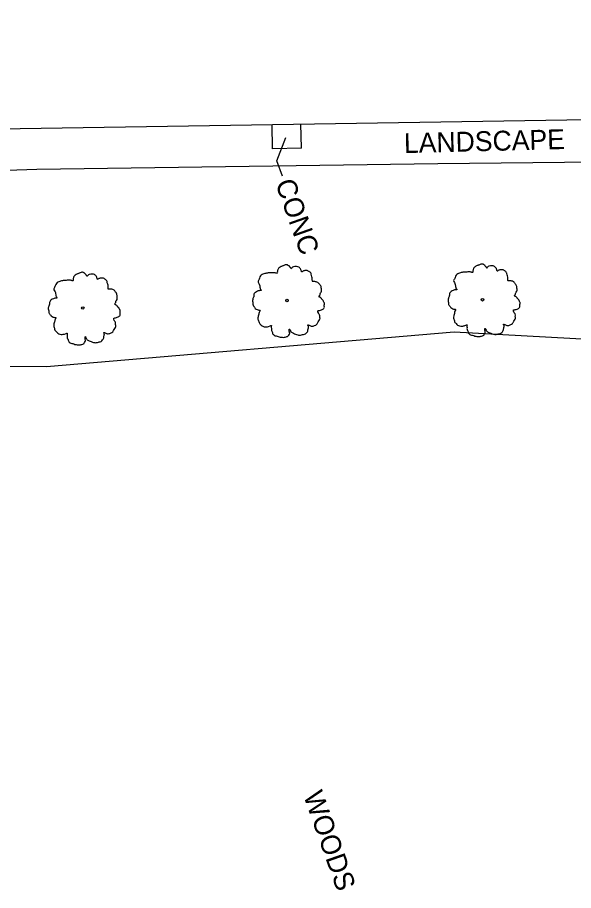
# Model space of a CAD drawing. Extents: x 2004847 to 2009016, y 1134161 to 1140101.
# Drawn here: x 2006567.2 to 2006679.1, y 1137255 to 1137430.7 of the extents above; entities that cross this region are included whole.
import ezdxf

# ---------------------------------------------------------------- set-up
doc = ezdxf.new("R2010")
doc.units = 0
for name, color, linetype in [('RD_EX_Bldg', 7, 'Continuous'), ('RD_EX_Conc', 7, 'Continuous'), ('RD_EX_VEG', 7, 'Continuous'), ('RD_Sketch3', 7, 'Continuous')]:
    doc.layers.add(name, color=color, linetype=linetype)

msp = doc.modelspace()

# ---------------------------------------------------------------- linework, layer by layer
at = {"layer": 'RD_EX_Bldg'}
msp.add_lwpolyline([(2006371.89, 1137715.52), (2006377.36, 1137405.37), (2007270.04, 1137419.53), (2007268.52, 1137729.51), (2007210.95, 1137728.61)], dxfattribs=at)
at = {"layer": 'RD_EX_Conc'}
for p, q in [((2006618.6, 1137404.26), (2006618.5, 1137409.2)), ((2006624.39, 1137404.38), (2006624.29, 1137409.29)), ((2006624.39, 1137404.38), (2006618.6, 1137404.26))]:
    msp.add_line(p, q, dxfattribs=at)
at = {"layer": 'RD_EX_VEG'}
for points in [[(2007282.5, 1137416.98), (2007281.09, 1137410.1), (2007242.65, 1137408.85), (2007161.61, 1137408.11), (2007074.33, 1137407.29), (2006993.94, 1137406.09), (2006904.98, 1137405.1), (2006825.9, 1137403.95), (2006734.64, 1137402.12), (2006651.81, 1137401.28), (2006571.17, 1137400.1), (2006488.04, 1137397.36), (2006412.6, 1137397.32), (2006371.03, 1137398.69)], [(2006737.12, 1137362.87), (2006655.14, 1137367.42), (2006573.07, 1137360.44), (2006492.05, 1137361.03), (2006418.07, 1137357.44), (2006340.96, 1137360.31)]]:
    msp.add_lwpolyline(points, dxfattribs=at)
for centre, radius in [((2006621.47, 1137373.76), 0.25), ((2006621.46, 1137373.74), 0.0001), ((2006660.83, 1137373.91), 0.25), ((2006660.81, 1137373.89), 0.0001), ((2006580.39, 1137372.24), 0.25), ((2006580.37, 1137372.22), 0.0001)]:
    msp.add_circle(centre, radius, dxfattribs=at)
for points in [[(2006621.6, 1137380.92), (2006621.3, 1137380.95), (2006620.98, 1137380.85), (2006620.73, 1137380.75), (2006620.5, 1137380.67), (2006620.28, 1137380.57), (2006619.98, 1137380.4), (2006619.75, 1137380.2), (2006619.63, 1137379.95), (2006619.58, 1137379.72), (2006619.53, 1137379.45), (2006619.53, 1137379.27), (2006619.4, 1137379.25), (2006619.25, 1137379.27), (2006619, 1137379.35), (2006618.75, 1137379.35), (2006618.5, 1137379.35), (2006618.15, 1137379.32), (2006617.8, 1137379.32), (2006617.53, 1137379.27), (2006617.2, 1137379.22), (2006616.83, 1137379.1), (2006616.48, 1137378.97), (2006616.18, 1137378.72), (2006615.93, 1137378.25), (2006615.81, 1137377.9), (2006615.66, 1137377.65), (2006615.81, 1137377.2), (2006615.98, 1137376.85), (2006616.01, 1137376.65), (2006616.08, 1137376.22), (2006616.18, 1137376), (2006616.31, 1137375.8), (2006616.23, 1137375.77), (2006615.86, 1137375.72), (2006615.56, 1137375.62), (2006615.13, 1137375.4), (2006614.91, 1137375.17), (2006614.81, 1137374.85), (2006614.78, 1137374.5), (2006614.68, 1137374.3), (2006614.61, 1137374.03), (2006614.58, 1137373.95), (2006614.53, 1137373.63), (2006614.63, 1137373.18), (2006614.66, 1137372.83), (2006614.78, 1137372.6), (2006614.93, 1137372.43), (2006615.11, 1137372.18), (2006615.51, 1137371.95), (2006615.83, 1137371.85), (2006616.03, 1137371.83), (2006615.86, 1137371.33), (2006615.81, 1137370.98), (2006615.68, 1137370.58), (2006615.68, 1137370.5), (2006615.63, 1137370.03), (2006615.78, 1137369.7), (2006615.86, 1137369.33), (2006616.03, 1137369.1), (2006616.31, 1137368.8), (2006616.63, 1137368.58), (2006617.13, 1137368.45), (2006617.53, 1137368.48), (2006618.1, 1137368.65), (2006618.35, 1137368.73), (2006618.33, 1137368.55), (2006618.35, 1137368.18), (2006618.35, 1137367.75), (2006618.5, 1137367.43), (2006618.6, 1137367.15), (2006618.75, 1137366.9), (2006619.08, 1137366.68), (2006619.48, 1137366.6), (2006619.9, 1137366.45), (2006620.35, 1137366.38), (2006620.85, 1137366.35), (2006621.45, 1137366.5), (2006621.73, 1137366.63), (2006621.83, 1137366.8), (2006622.03, 1137367.18), (2006621.98, 1137367.4), (2006622, 1137368), (2006622.1, 1137367.83), (2006622.28, 1137367.48), (2006622.78, 1137367.18), (2006623.18, 1137367), (2006623.65, 1137366.85), (2006623.95, 1137366.78), (2006624.43, 1137366.85), (2006624.8, 1137366.93), (2006625.18, 1137367.05), (2006625.48, 1137367.33), (2006625.65, 1137367.6), (2006625.7, 1137367.88), (2006625.78, 1137368.25), (2006625.83, 1137368.43)], [(2006625.83, 1137368.43), (2006625.75, 1137368.6), (2006625.7, 1137368.85), (2006625.78, 1137368.83), (2006625.95, 1137368.78), (2006626.23, 1137368.65), (2006626.45, 1137368.58), (2006626.78, 1137368.6), (2006627.05, 1137368.7), (2006627.5, 1137368.98), (2006627.78, 1137369.45), (2006628.05, 1137369.85), (2006628.13, 1137370.18), (2006628.08, 1137370.4), (2006628.05, 1137370.9), (2006627.85, 1137371.15), (2006627.8, 1137371.28), (2006627.7, 1137371.68), (2006627.78, 1137371.73), (2006628.05, 1137371.78), (2006628.42, 1137371.9), (2006628.7, 1137372.03), (2006628.92, 1137372.2), (2006629, 1137372.43), (2006628.97, 1137372.83), (2006629.02, 1137373.23), (2006628.95, 1137373.38), (2006628.85, 1137373.53), (2006628.77, 1137373.73), (2006628.62, 1137373.88), (2006628.52, 1137374.03), (2006628.42, 1137374.13), (2006628.3, 1137374.28), (2006628.13, 1137374.4), (2006627.98, 1137374.45), (2006627.93, 1137374.6), (2006628.08, 1137374.8), (2006628.13, 1137374.9), (2006628.15, 1137375.12), (2006628.38, 1137375.47), (2006628.42, 1137375.87), (2006628.38, 1137376.3), (2006628.33, 1137376.57), (2006628.18, 1137376.85), (2006627.98, 1137377.1), (2006627.85, 1137377.27), (2006627.68, 1137377.4), (2006627.35, 1137377.52), (2006627.1, 1137377.57), (2006626.75, 1137377.57), (2006626.55, 1137377.62), (2006626.58, 1137377.67), (2006626.58, 1137377.82), (2006626.58, 1137378.1), (2006626.5, 1137378.55), (2006626.35, 1137379.05), (2006626.35, 1137379.07), (2006626.25, 1137379.32), (2006626.03, 1137379.52), (2006625.85, 1137379.62), (2006625.65, 1137379.75), (2006625.4, 1137379.77), (2006625.1, 1137379.77), (2006624.83, 1137379.72), (2006624.63, 1137379.62), (2006624.45, 1137379.5), (2006624.38, 1137379.65), (2006624.28, 1137379.95), (2006624.23, 1137380.1), (2006624.08, 1137380.27), (2006623.85, 1137380.47), (2006623.4, 1137380.6), (2006622.78, 1137380.52), (2006622.48, 1137380.32), (2006622.33, 1137380.15), (2006622.28, 1137380.27), (2006622.08, 1137380.47), (2006621.98, 1137380.65), (2006621.8, 1137380.77), (2006621.65, 1137380.87), (2006621.55, 1137380.92)], [(2006660.96, 1137381.08), (2006660.66, 1137381.1), (2006660.33, 1137381), (2006660.08, 1137380.9), (2006659.86, 1137380.83), (2006659.63, 1137380.73), (2006659.33, 1137380.55), (2006659.11, 1137380.35), (2006658.98, 1137380.1), (2006658.93, 1137379.88), (2006658.88, 1137379.6), (2006658.88, 1137379.43), (2006658.76, 1137379.4), (2006658.61, 1137379.43), (2006658.36, 1137379.5), (2006658.11, 1137379.5), (2006657.86, 1137379.5), (2006657.51, 1137379.48), (2006657.16, 1137379.48), (2006656.88, 1137379.43), (2006656.56, 1137379.38), (2006656.19, 1137379.25), (2006655.84, 1137379.13), (2006655.54, 1137378.88), (2006655.29, 1137378.4), (2006655.16, 1137378.05), (2006655.01, 1137377.8), (2006655.16, 1137377.35), (2006655.34, 1137377), (2006655.36, 1137376.8), (2006655.44, 1137376.38), (2006655.54, 1137376.15), (2006655.66, 1137375.95), (2006655.59, 1137375.93), (2006655.21, 1137375.88), (2006654.91, 1137375.78), (2006654.49, 1137375.55), (2006654.26, 1137375.33), (2006654.16, 1137375), (2006654.14, 1137374.65), (2006654.04, 1137374.45), (2006653.96, 1137374.18), (2006653.94, 1137374.1), (2006653.89, 1137373.78), (2006653.99, 1137373.33), (2006654.01, 1137372.98), (2006654.14, 1137372.75), (2006654.29, 1137372.58), (2006654.46, 1137372.33), (2006654.86, 1137372.1), (2006655.19, 1137372), (2006655.39, 1137371.98), (2006655.21, 1137371.48), (2006655.16, 1137371.13), (2006655.04, 1137370.73), (2006655.04, 1137370.65), (2006654.99, 1137370.18), (2006655.14, 1137369.86), (2006655.21, 1137369.48), (2006655.39, 1137369.26), (2006655.66, 1137368.96), (2006655.99, 1137368.73), (2006656.48, 1137368.61), (2006656.88, 1137368.63), (2006657.46, 1137368.81), (2006657.71, 1137368.88), (2006657.68, 1137368.71), (2006657.71, 1137368.33), (2006657.71, 1137367.91), (2006657.86, 1137367.58), (2006657.96, 1137367.31), (2006658.11, 1137367.06), (2006658.43, 1137366.83), (2006658.83, 1137366.76), (2006659.26, 1137366.61), (2006659.71, 1137366.53), (2006660.21, 1137366.51), (2006660.81, 1137366.66), (2006661.08, 1137366.78), (2006661.18, 1137366.96), (2006661.38, 1137367.33), (2006661.33, 1137367.56), (2006661.36, 1137368.16), (2006661.46, 1137367.98), (2006661.63, 1137367.63), (2006662.13, 1137367.33), (2006662.53, 1137367.16), (2006663.01, 1137367.01), (2006663.31, 1137366.93), (2006663.78, 1137367.01), (2006664.16, 1137367.08), (2006664.53, 1137367.21), (2006664.83, 1137367.48), (2006665.01, 1137367.76), (2006665.06, 1137368.03), (2006665.13, 1137368.41), (2006665.18, 1137368.58)], [(2006665.18, 1137368.58), (2006665.11, 1137368.76), (2006665.06, 1137369.01), (2006665.13, 1137368.98), (2006665.31, 1137368.93), (2006665.58, 1137368.81), (2006665.81, 1137368.73), (2006666.13, 1137368.76), (2006666.41, 1137368.86), (2006666.86, 1137369.13), (2006667.13, 1137369.61), (2006667.41, 1137370.01), (2006667.48, 1137370.33), (2006667.43, 1137370.55), (2006667.41, 1137371.05), (2006667.21, 1137371.3), (2006667.16, 1137371.43), (2006667.06, 1137371.83), (2006667.13, 1137371.88), (2006667.41, 1137371.93), (2006667.78, 1137372.05), (2006668.05, 1137372.18), (2006668.28, 1137372.35), (2006668.35, 1137372.58), (2006668.33, 1137372.98), (2006668.38, 1137373.38), (2006668.3, 1137373.53), (2006668.2, 1137373.68), (2006668.13, 1137373.88), (2006667.98, 1137374.03), (2006667.88, 1137374.18), (2006667.78, 1137374.28), (2006667.66, 1137374.43), (2006667.48, 1137374.55), (2006667.33, 1137374.6), (2006667.28, 1137374.75), (2006667.43, 1137374.95), (2006667.48, 1137375.05), (2006667.51, 1137375.28), (2006667.73, 1137375.63), (2006667.78, 1137376.03), (2006667.73, 1137376.45), (2006667.68, 1137376.73), (2006667.53, 1137377), (2006667.33, 1137377.25), (2006667.21, 1137377.43), (2006667.03, 1137377.55), (2006666.71, 1137377.68), (2006666.46, 1137377.73), (2006666.11, 1137377.73), (2006665.91, 1137377.78), (2006665.93, 1137377.83), (2006665.93, 1137377.98), (2006665.93, 1137378.25), (2006665.86, 1137378.7), (2006665.71, 1137379.2), (2006665.71, 1137379.23), (2006665.61, 1137379.48), (2006665.38, 1137379.68), (2006665.21, 1137379.78), (2006665.01, 1137379.9), (2006664.76, 1137379.93), (2006664.46, 1137379.93), (2006664.18, 1137379.88), (2006663.98, 1137379.78), (2006663.81, 1137379.65), (2006663.73, 1137379.8), (2006663.63, 1137380.1), (2006663.58, 1137380.25), (2006663.43, 1137380.43), (2006663.21, 1137380.63), (2006662.76, 1137380.75), (2006662.13, 1137380.68), (2006661.83, 1137380.48), (2006661.68, 1137380.3), (2006661.63, 1137380.43), (2006661.43, 1137380.63), (2006661.33, 1137380.8), (2006661.16, 1137380.93), (2006661.01, 1137381.03), (2006660.91, 1137381.08)], [(2006580.52, 1137379.41), (2006580.22, 1137379.44), (2006579.89, 1137379.34), (2006579.64, 1137379.24), (2006579.42, 1137379.16), (2006579.19, 1137379.06), (2006578.89, 1137378.89), (2006578.67, 1137378.69), (2006578.54, 1137378.44), (2006578.49, 1137378.21), (2006578.44, 1137377.94), (2006578.44, 1137377.76), (2006578.32, 1137377.74), (2006578.17, 1137377.76), (2006577.92, 1137377.84), (2006577.67, 1137377.84), (2006577.42, 1137377.84), (2006577.07, 1137377.81), (2006576.72, 1137377.81), (2006576.45, 1137377.76), (2006576.12, 1137377.71), (2006575.75, 1137377.59), (2006575.4, 1137377.46), (2006575.1, 1137377.21), (2006574.85, 1137376.74), (2006574.72, 1137376.39), (2006574.57, 1137376.14), (2006574.72, 1137375.69), (2006574.9, 1137375.34), (2006574.92, 1137375.14), (2006575, 1137374.71), (2006575.1, 1137374.49), (2006575.22, 1137374.29), (2006575.15, 1137374.26), (2006574.77, 1137374.21), (2006574.47, 1137374.11), (2006574.05, 1137373.89), (2006573.82, 1137373.66), (2006573.72, 1137373.34), (2006573.7, 1137372.99), (2006573.6, 1137372.79), (2006573.52, 1137372.51), (2006573.5, 1137372.44), (2006573.45, 1137372.11), (2006573.55, 1137371.66), (2006573.57, 1137371.31), (2006573.7, 1137371.09), (2006573.85, 1137370.91), (2006574.02, 1137370.66), (2006574.42, 1137370.44), (2006574.75, 1137370.34), (2006574.95, 1137370.31), (2006574.77, 1137369.81), (2006574.72, 1137369.46), (2006574.6, 1137369.06), (2006574.6, 1137368.99), (2006574.55, 1137368.52), (2006574.7, 1137368.19), (2006574.77, 1137367.82), (2006574.95, 1137367.59), (2006575.22, 1137367.29), (2006575.55, 1137367.07), (2006576.05, 1137366.94), (2006576.45, 1137366.97), (2006577.02, 1137367.14), (2006577.27, 1137367.22), (2006577.25, 1137367.04), (2006577.27, 1137366.67), (2006577.27, 1137366.24), (2006577.42, 1137365.92), (2006577.52, 1137365.64), (2006577.67, 1137365.39), (2006578, 1137365.17), (2006578.39, 1137365.09), (2006578.82, 1137364.94), (2006579.27, 1137364.87), (2006579.77, 1137364.84), (2006580.37, 1137364.99), (2006580.64, 1137365.12), (2006580.74, 1137365.29), (2006580.94, 1137365.67), (2006580.89, 1137365.89), (2006580.92, 1137366.49), (2006581.02, 1137366.32), (2006581.19, 1137365.97), (2006581.69, 1137365.67), (2006582.09, 1137365.49), (2006582.57, 1137365.34), (2006582.87, 1137365.27), (2006583.34, 1137365.34), (2006583.72, 1137365.42), (2006584.09, 1137365.54), (2006584.39, 1137365.82), (2006584.57, 1137366.09), (2006584.62, 1137366.37), (2006584.69, 1137366.74), (2006584.74, 1137366.92)], [(2006584.74, 1137366.92), (2006584.67, 1137367.09), (2006584.62, 1137367.34), (2006584.69, 1137367.32), (2006584.87, 1137367.27), (2006585.14, 1137367.14), (2006585.37, 1137367.07), (2006585.69, 1137367.09), (2006585.97, 1137367.19), (2006586.42, 1137367.47), (2006586.69, 1137367.94), (2006586.97, 1137368.34), (2006587.04, 1137368.66), (2006586.99, 1137368.89), (2006586.97, 1137369.39), (2006586.77, 1137369.64), (2006586.72, 1137369.76), (2006586.62, 1137370.16), (2006586.69, 1137370.21), (2006586.97, 1137370.26), (2006587.34, 1137370.39), (2006587.62, 1137370.51), (2006587.84, 1137370.69), (2006587.92, 1137370.91), (2006587.89, 1137371.31), (2006587.94, 1137371.71), (2006587.87, 1137371.86), (2006587.77, 1137372.01), (2006587.69, 1137372.21), (2006587.54, 1137372.36), (2006587.44, 1137372.51), (2006587.34, 1137372.61), (2006587.22, 1137372.76), (2006587.04, 1137372.89), (2006586.89, 1137372.94), (2006586.84, 1137373.09), (2006586.99, 1137373.29), (2006587.04, 1137373.39), (2006587.07, 1137373.61), (2006587.29, 1137373.96), (2006587.34, 1137374.36), (2006587.29, 1137374.79), (2006587.24, 1137375.06), (2006587.09, 1137375.34), (2006586.89, 1137375.59), (2006586.77, 1137375.76), (2006586.59, 1137375.89), (2006586.27, 1137376.01), (2006586.02, 1137376.06), (2006585.67, 1137376.06), (2006585.47, 1137376.11), (2006585.49, 1137376.16), (2006585.49, 1137376.31), (2006585.49, 1137376.59), (2006585.42, 1137377.04), (2006585.27, 1137377.54), (2006585.27, 1137377.56), (2006585.17, 1137377.81), (2006584.94, 1137378.01), (2006584.77, 1137378.11), (2006584.57, 1137378.24), (2006584.32, 1137378.26), (2006584.02, 1137378.26), (2006583.74, 1137378.21), (2006583.54, 1137378.11), (2006583.37, 1137377.99), (2006583.29, 1137378.14), (2006583.19, 1137378.44), (2006583.14, 1137378.59), (2006582.99, 1137378.76), (2006582.77, 1137378.96), (2006582.32, 1137379.09), (2006581.69, 1137379.01), (2006581.39, 1137378.81), (2006581.24, 1137378.64), (2006581.19, 1137378.76), (2006580.99, 1137378.96), (2006580.89, 1137379.14), (2006580.72, 1137379.26), (2006580.57, 1137379.36), (2006580.47, 1137379.41)]]:
    msp.add_spline(points, degree=3, dxfattribs=at)
at = {"layer": 'RD_Sketch3'}
msp.add_lwpolyline([(2006620.56, 1137398.75), (2006619.45, 1137401.88), (2006621.26, 1137406.55)], dxfattribs=at)

# ---------------------------------------------------------------- texts
for s, rotation, p in [('LANDSCAPE', 1.4688, (2006645.06, 1137403.41)), ('CONC', 289.4494, (2006619.08, 1137397.42)), ('WOODS', 289.4494, (2006624.72, 1137274.24))]:
    msp.add_text(s, height=4, rotation=rotation, dxfattribs=at).set_placement(p)

doc.saveas('drawing.dxf')
